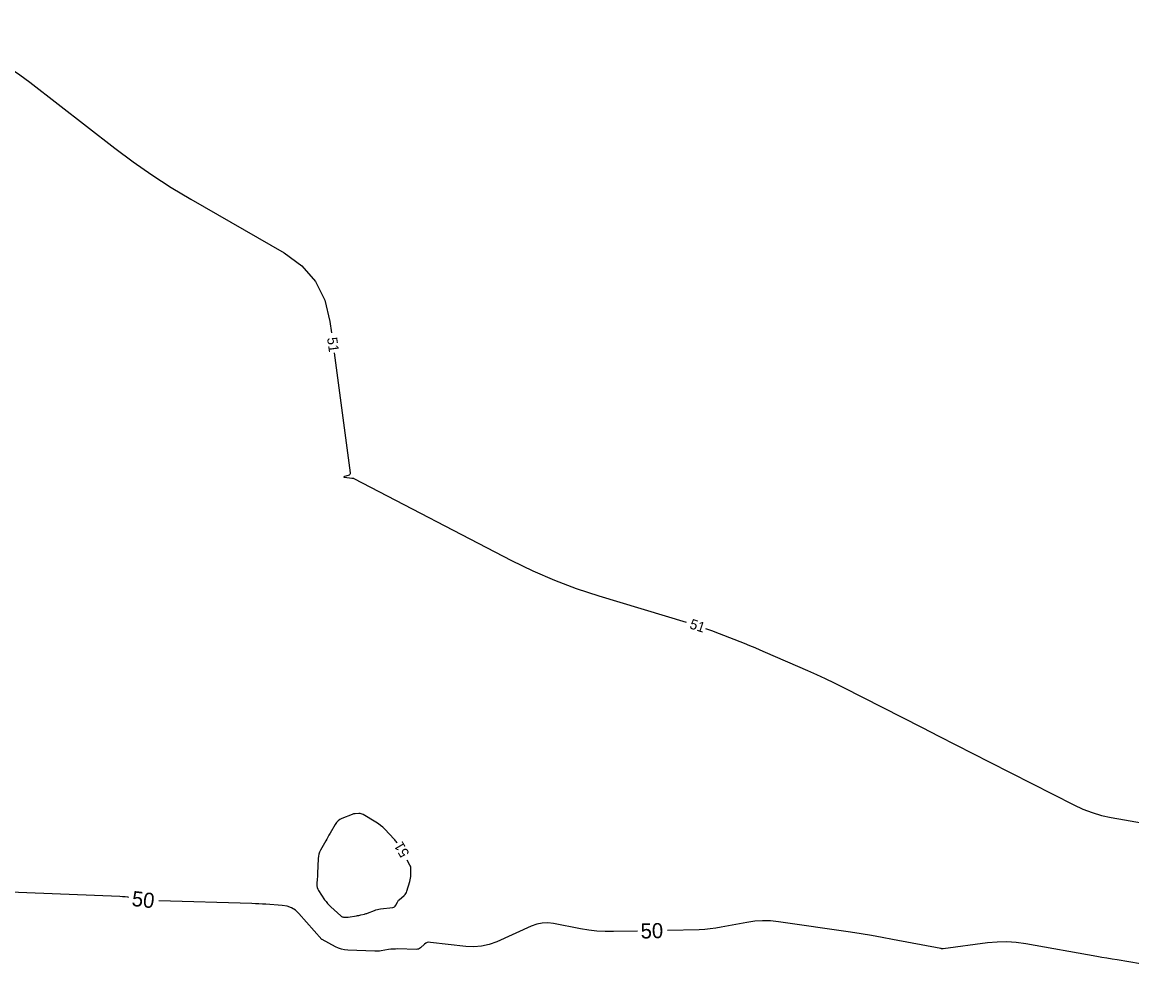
# Model space of a CAD drawing. Extents: x 2384780 to 2405861, y 547869 to 573706.
# Drawn here: x 2394294.4 to 2394515, y 552663.2 to 552850.4 of the extents above; entities that cross this region are included whole.
import ezdxf

# ---------------------------------------------------------------- set-up
doc = ezdxf.new("R2010")
doc.units = 0
doc.layers.add('Old_Level_60', color=7, linetype='Continuous')
doc.layers.add('Old_Level_61', color=7, linetype='Continuous')

msp = doc.modelspace()

# ---------------------------------------------------------------- linework, layer by layer
at = {"layer": 'Old_Level_60'}
for points in [[(2394280.34125, 552850.40375), (2394280.82, 552850.016), (2394281.648, 552849.22), (2394284.2585, 552846.4915), (2394284.834, 552845.9265), (2394285.441, 552845.40075), (2394286.08, 552844.914), (2394286.75075, 552844.46625), (2394291.7635, 552841.34225), (2394292.8285, 552840.6595), (2394293.875, 552839.9505), (2394294.903, 552839.21475), (2394295.91275, 552838.45275), (2394312.77375, 552825.38875), (2394316.43025, 552822.65425), (2394320.17375, 552820.049), (2394324.004, 552817.57325), (2394327.92125, 552815.22725), (2394346.42625, 552804.56825), (2394349.971, 552802.0025), (2394352.67475, 552798.87375), (2394354.53725, 552795.182), (2394355.5585, 552790.927), (2394355.8625, 552788.6325)], [(2394356.38775, 552784.667), (2394359.5415, 552760.853), (2394359.54025, 552760.64675), (2394359.476, 552760.482), (2394359.34875, 552760.3595), (2394359.15875, 552760.27875), (2394358.435, 552760.08375), (2394358.31925, 552760.04425), (2394358.282, 552760.00975), (2394358.32325, 552759.98025), (2394358.443, 552759.9555), (2394359.9235, 552759.74825), (2394359.96175, 552759.7435), (2394360.00025, 552759.7405), (2394360.03875, 552759.739), (2394360.07725, 552759.739), (2394360.2035, 552759.7415), (2394360.23, 552759.74025), (2394360.256, 552759.736), (2394360.28125, 552759.7285), (2394360.3055, 552759.7175), (2394391.67625, 552743.43325), (2394395.879, 552741.3735), (2394400.1635, 552739.51475), (2394404.52975, 552737.85725), (2394408.97775, 552736.401), (2394426.38925, 552731.14225)], [(2394430.1935, 552729.9075), (2394431.43175, 552729.4635), (2394432.94825, 552728.8845), (2394437.8845, 552726.9415), (2394438.94025, 552726.5205), (2394439.9925, 552726.0905), (2394441.04075, 552725.65125), (2394442.08525, 552725.20275), (2394450.466, 552721.56075), (2394452.2555, 552720.76675), (2394454.032, 552719.9455), (2394455.79575, 552719.097), (2394457.54675, 552718.22125), (2394473.264, 552710.20825), (2394476.632, 552708.49125), (2394480, 552706.77425), (2394483.368, 552705.05725), (2394486.736, 552703.34), (2394503.4475, 552694.82025), (2394505.23775, 552693.98875), (2394507.07425, 552693.2955), (2394508.9575, 552692.741), (2394510.887, 552692.32475), (2394517.266, 552691.1915)], [(2394368.9065, 552687.3045), (2394368.8625, 552687.36925), (2394368.74125, 552687.5405), (2394368.61325, 552687.70625), (2394368.47825, 552687.8665), (2394368.3365, 552688.02125), (2394366.4785, 552689.9665), (2394366.06825, 552690.368), (2394365.6335, 552690.73925), (2394365.17475, 552691.08), (2394364.692, 552691.3905), (2394362.178, 552692.88925), (2394361.976, 552692.991), (2394361.766, 552693.0605), (2394361.548, 552693.0975), (2394361.32175, 552693.102), (2394360.57, 552693.0645), (2394360.41025, 552693.0495), (2394360.25375, 552693.0215), (2394360.10025, 552692.97975), (2394359.94975, 552692.92475), (2394357.94225, 552692.092), (2394357.5365, 552691.88575), (2394357.17925, 552691.6235), (2394356.871, 552691.3055), (2394356.6115, 552690.9315), (2394355.57975, 552689.169), (2394355.3595, 552688.791), (2394355.14075, 552688.412), (2394354.92375, 552688.032), (2394354.70825, 552687.65125), (2394353.688, 552685.839), (2394353.4945, 552685.4435), (2394353.35125, 552685.03375), (2394353.25825, 552684.61), (2394353.21525, 552684.17175), (2394353.09575, 552681.16725), (2394353.08525, 552680.92425), (2394353.073, 552680.68125), (2394353.05925, 552680.4385), (2394353.044, 552680.19575)], [(2394353.044, 552680.19575), (2394352.9685, 552679.063), (2394352.97225, 552678.7235), (2394353.02975, 552678.398), (2394353.14075, 552678.087), (2394353.30575, 552677.79), (2394354.503, 552675.98075), (2394354.77075, 552675.6025), (2394355.06025, 552675.24325), (2394355.372, 552674.903), (2394355.70575, 552674.5815), (2394357.727, 552672.7525), (2394357.845, 552672.66225), (2394357.97275, 552672.59575), (2394358.11025, 552672.553), (2394358.25775, 552672.534), (2394358.75525, 552672.511), (2394358.86175, 552672.5085), (2394358.968, 552672.5115), (2394359.074, 552672.5195), (2394359.1795, 552672.53275), (2394360.82475, 552672.7795), (2394361.04675, 552672.81525), (2394361.268, 552672.85575), (2394361.48825, 552672.90075), (2394361.70775, 552672.9505), (2394362.42275, 552673.12075), (2394362.57525, 552673.1595), (2394362.72625, 552673.2035), (2394362.8755, 552673.2525), (2394363.0235, 552673.3065), (2394364.3825, 552673.8285), (2394364.676, 552673.9315), (2394364.97425, 552674.0165), (2394365.27675, 552674.08375), (2394365.58375, 552674.133), (2394368.049, 552674.45425), (2394368.24275, 552674.5015), (2394368.408, 552674.58875), (2394368.54475, 552674.71625), (2394368.65275, 552674.884), (2394368.9595, 552675.497), (2394369.031, 552675.62375), (2394369.11375, 552675.742), (2394369.208, 552675.85125), (2394369.3135, 552675.9515), (2394370.29375, 552676.79775), (2394370.487, 552676.98975), (2394370.64725, 552677.203), (2394370.774, 552677.43775), (2394370.86775, 552677.6935), (2394371.42325, 552679.61975), (2394371.50475, 552679.938), (2394371.566, 552680.25925), (2394371.60725, 552680.584), (2394371.6285, 552680.91175), (2394371.66525, 552681.98775), (2394371.6585, 552682.215), (2394371.62275, 552682.43525), (2394371.5575, 552682.649), (2394371.46325, 552682.85575), (2394370.92775, 552683.85725)]]:
    msp.add_lwpolyline(points, dxfattribs=at)
at = {"layer": 'Old_Level_61'}
for points in [[(2394315.6, 552676.42675), (2394315.38525, 552676.45675), (2394314.856, 552676.5155), (2394314.32525, 552676.55925), (2394313.79325, 552676.58825), (2394281.7475, 552677.872)], [(2394416.6865, 552669.737), (2394411.9535, 552669.63), (2394410.29075, 552669.637), (2394408.63525, 552669.733), (2394406.9875, 552669.9185), (2394405.3475, 552670.19275), (2394400.002, 552671.23475), (2394398.86675, 552671.37025), (2394397.75175, 552671.33), (2394396.65725, 552671.114), (2394395.58325, 552670.722), (2394388.70925, 552667.6225), (2394387.21975, 552667.06475), (2394385.69725, 552666.72025), (2394384.14175, 552666.589), (2394382.5535, 552666.671), (2394375.53325, 552667.49575), (2394375.211, 552667.502), (2394374.909, 552667.44325), (2394374.62725, 552667.31925), (2394374.36625, 552667.13025), (2394373.5465, 552666.4055), (2394373.3635, 552666.27025), (2394373.16575, 552666.175), (2394372.95325, 552666.1195), (2394372.72625, 552666.104), (2394369.02325, 552666.17575), (2394368.56625, 552666.17425), (2394368.11075, 552666.1525), (2394367.6565, 552666.11025), (2394367.204, 552666.0475), (2394365.7275, 552665.809), (2394365.41075, 552665.766), (2394365.09275, 552665.73875), (2394364.774, 552665.72775), (2394364.45425, 552665.73275), (2394359.1005, 552665.949), (2394358.463, 552666.01025), (2394357.84475, 552666.14175), (2394357.24575, 552666.34375), (2394356.666, 552666.61575), (2394354.0195, 552668.04225), (2394354.0125, 552668.0455), (2394354.00525, 552668.048), (2394353.998, 552668.0495), (2394353.99025, 552668.05025), (2394353.965, 552668.05125), (2394353.95975, 552668.052), (2394353.955, 552668.0535), (2394353.95075, 552668.05625), (2394353.94675, 552668.05975), (2394349.391, 552673.21425), (2394348.688, 552673.87725), (2394347.9015, 552674.37025), (2394347.031, 552674.6935), (2394346.077, 552674.8465), (2394342.8235, 552675.0695), (2394342.12625, 552675.11375), (2394341.4285, 552675.151), (2394340.7305, 552675.18125), (2394340.03225, 552675.20425), (2394321.5535, 552675.7245)], [(2394516.708, 552663.23275), (2394512.0325, 552663.997), (2394511.03075, 552664.1625), (2394510.03, 552664.332), (2394509.0295, 552664.50525), (2394508.03, 552664.68225), (2394493.88225, 552667.21525), (2394491.987, 552667.48), (2394490.08825, 552667.59575), (2394488.18625, 552667.56275), (2394486.281, 552667.381), (2394477.471, 552666.19725), (2394477.42675, 552666.193), (2394477.3825, 552666.1925), (2394477.3385, 552666.1955), (2394477.2945, 552666.202), (2394477.15125, 552666.22925), (2394477.1205, 552666.23525), (2394477.08975, 552666.241), (2394477.059, 552666.247), (2394477.02825, 552666.25275), (2394467.3755, 552668.093), (2394465.305, 552668.47625), (2394463.231, 552668.8375), (2394461.15325, 552669.17675), (2394459.07175, 552669.494), (2394444.709, 552671.6045), (2394443.1395, 552671.769), (2394441.57275, 552671.80075), (2394440.009, 552671.6995), (2394438.4485, 552671.46575), (2394433.355, 552670.4845), (2394432.261, 552670.29725), (2394431.162, 552670.1565), (2394430.05825, 552670.062), (2394428.9495, 552670.01375), (2394422.685, 552669.87225)]]:
    msp.add_lwpolyline(points, dxfattribs=at)

# ---------------------------------------------------------------- texts
at = {"layer": 'Old_Level_60'}
for rotation, p in [(277.5442139, (2394354.985, 552787.6425)), (342.0206278, (2394426.91225, 552729.9475)), (120.3838389, (2394371.41925, 552685.148))]:
    msp.add_text('51', height=2, rotation=rotation, dxfattribs=at).set_placement(p)
at = {"layer": 'Old_Level_61'}
for rotation, p in [(353.2724333, (2394316.04475, 552674.764)), (1.2933333, (2394417.35825, 552668.25175))]:
    msp.add_text('50', height=3, rotation=rotation, dxfattribs=at).set_placement(p)

doc.saveas('drawing.dxf')
